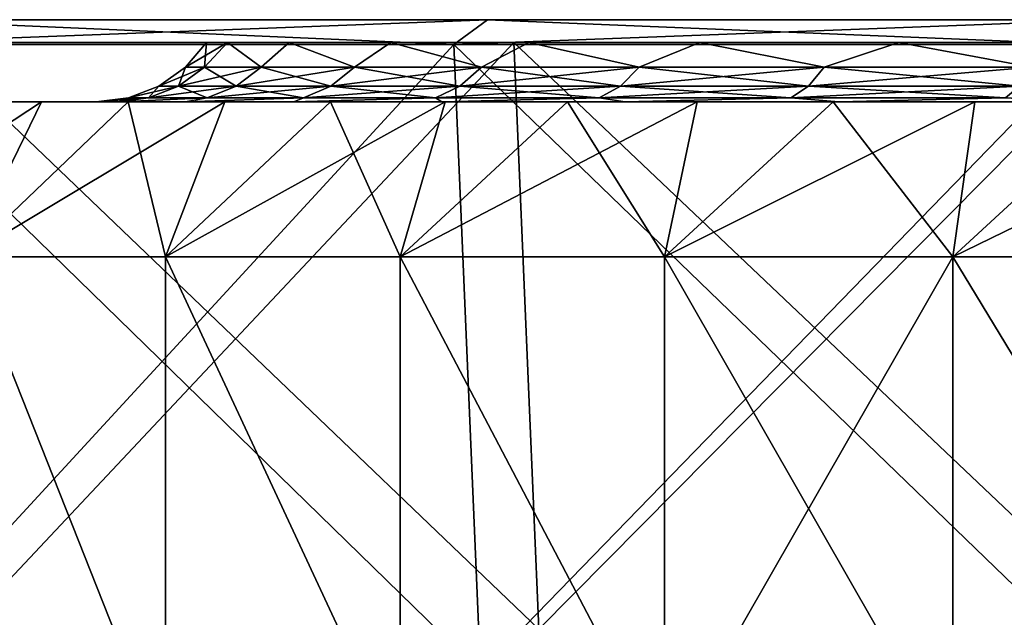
# Model space of a CAD drawing. Header units: metres. Extents: x -109 to 109, y -63 to 140.
# Tile 338 of 480: x -86.91 to -80.94, y 136.37 to 140. Entities that reach past the tile are written whole.
import ezdxf

# ---------------------------------------------------------------- set-up
doc = ezdxf.new("R2010")
doc.units = ezdxf.units.M
doc.layers.add('solid_502308_SW0001', color=7, linetype='CONTINUOUS')

msp = doc.modelspace()

# ---------------------------------------------------------------- linework, layer by layer
at = {"layer": 'solid_502308_SW0001'}
for points in [[(-45.081463, 140, -3.814986), (-107.918533, 140, -3.814986), (-108.149307, 140)], [(-44.850693, 140), (-45.081463, 140, -3.814986), (-108.149307, 140)], [(-107.918533, 140, 3.814986), (-44.850693, 140), (-108.149307, 140)], [(-45.770424, 140, -7.574361), (-107.229576, 140, -7.574361), (-107.918533, 140, -3.814986)], [(-45.081463, 140, -3.814986), (-45.770424, 140, -7.574361), (-107.918533, 140, -3.814986)], [(-107.918533, 140, 3.814986), (-45.081463, 140, 3.814986), (-44.850693, 140)], [(-107.918533, 140, 3.814986), (-107.229576, 140, 7.574361), (-45.081463, 140, 3.814986)], [(-46.907372, 140, -11.222939), (-106.092628, 140, -11.222939), (-107.229576, 140, -7.574361)], [(-45.770424, 140, -7.574361), (-46.907372, 140, -11.222939), (-107.229576, 140, -7.574361)], [(-107.229576, 140, 7.574361), (-45.770424, 140, 7.574361), (-45.081463, 140, 3.814986)], [(-107.229576, 140, 7.574361), (-106.092628, 140, 11.222939), (-45.770424, 140, 7.574361)], [(-48.475945, 140, -14.708169), (-104.524055, 140, -14.708169), (-106.092628, 140, -11.222939)], [(-46.907372, 140, -11.222939), (-48.475945, 140, -14.708169), (-106.092628, 140, -11.222939)], [(-106.092628, 140, 11.222939), (-46.907372, 140, 11.222939), (-45.770424, 140, 7.574361)], [(-106.092628, 140, 11.222939), (-104.524055, 140, 14.708169), (-46.907372, 140, 11.222939)], [(-50.453014, 140, -17.97867), (-102.546989, 140, -17.97867), (-104.524055, 140, -14.708169)], [(-48.475945, 140, -14.708169), (-50.453014, 140, -17.97867), (-104.524055, 140, -14.708169)], [(-104.524055, 140, 14.708169), (-48.475945, 140, 14.708169), (-46.907372, 140, 11.222939)], [(-104.524055, 140, 14.708169), (-102.546989, 140, 17.97867), (-48.475945, 140, 14.708169)], [(-52.810112, 140, -20.987326), (-100.189888, 140, -20.987326), (-102.546989, 140, -17.97867)], [(-50.453014, 140, -17.97867), (-52.810112, 140, -20.987326), (-102.546989, 140, -17.97867)], [(-102.546989, 140, 17.97867), (-50.453014, 140, 17.97867), (-48.475945, 140, 14.708169)], [(-102.546989, 140, 17.97867), (-100.189888, 140, 20.987326), (-50.453014, 140, 17.97867)], [(-55.512733, 140, -23.689938), (-97.487267, 140, -23.689938), (-100.189888, 140, -20.987326)], [(-52.810112, 140, -20.987326), (-55.512733, 140, -23.689938), (-100.189888, 140, -20.987326)], [(-100.189888, 140, 20.987326), (-52.810112, 140, 20.987326), (-50.453014, 140, 17.97867)], [(-100.189888, 140, 20.987326), (-97.487267, 140, 23.689938), (-52.810112, 140, 20.987326)], [(-58.521206, 140, -26.046907), (-94.47879, 140, -26.046907), (-97.487267, 140, -23.689938)], [(-55.512733, 140, -23.689938), (-58.521206, 140, -26.046907), (-97.487267, 140, -23.689938)], [(-97.487267, 140, 23.689938), (-55.512733, 140, 23.689938), (-52.810112, 140, 20.987326)], [(-97.487267, 140, 23.689938), (-94.47879, 140, 26.046907), (-55.512733, 140, 23.689938)], [(-61.791977, 140, -28.02413), (-91.208023, 140, -28.02413), (-94.47879, 140, -26.046907)], [(-58.521206, 140, -26.046907), (-61.791977, 140, -28.02413), (-94.47879, 140, -26.046907)], [(-94.47879, 140, 26.046907), (-58.521206, 140, 26.046907), (-55.512733, 140, 23.689938)], [(-94.47879, 140, 26.046907), (-91.208023, 140, 28.02413), (-58.521206, 140, 26.046907)], [(-65.276901, 140, -29.592566), (-87.723099, 140, -29.592566), (-91.208023, 140, -28.02413)], [(-61.791977, 140, -28.02413), (-65.276901, 140, -29.592566), (-91.208023, 140, -28.02413)], [(-91.208023, 140, 28.02413), (-61.791977, 140, 28.02413), (-58.521206, 140, 26.046907)], [(-91.208023, 140, 28.02413), (-87.723099, 140, 29.592566), (-61.791977, 140, 28.02413)], [(-88.024742, 139.850006, -30.387999), (-87.723099, 140, -29.592566), (-84.074211, 140, -30.72962)], [(-84.277679, 139.850006, -31.55563), (-88.024742, 139.850006, -30.387999), (-84.074211, 140, -30.72962)], [(-88.024742, 139.850006, 30.387999), (-84.277679, 139.850006, 31.55563), (-87.723099, 140, 29.592566)], [(-68.925789, 140, -30.72962), (-84.074211, 140, -30.72962), (-87.723099, 140, -29.592566)], [(-65.276901, 140, -29.592566), (-68.925789, 140, -30.72962), (-87.723099, 140, -29.592566)], [(-87.723099, 140, 29.592566), (-65.276901, 140, 29.592566), (-61.791977, 140, 28.02413)], [(-87.723099, 140, 29.592566), (-84.074211, 140, 30.72962), (-65.276901, 140, 29.592566)], [(-84.277679, 139.850006, 31.55563), (-84.074211, 140, 30.72962), (-87.723099, 140, 29.592566)], [(-84.277679, 139.850006, -31.55563), (-84.074211, 140, -30.72962), (-80.315109, 140, -31.418518)], [(-80.417519, 139.850006, -32.263031), (-84.277679, 139.850006, -31.55563), (-80.315109, 140, -31.418518)], [(-84.277679, 139.850006, 31.55563), (-80.417519, 139.850006, 32.263031), (-84.074211, 140, 30.72962)], [(-72.684891, 140, -31.418518), (-80.315109, 140, -31.418518), (-84.074211, 140, -30.72962)], [(-68.925789, 140, -30.72962), (-72.684891, 140, -31.418518), (-84.074211, 140, -30.72962)], [(-84.074211, 140, 30.72962), (-68.925789, 140, 30.72962), (-65.276901, 140, 29.592566)], [(-84.074211, 140, 30.72962), (-80.315109, 140, 31.418518), (-68.925789, 140, 30.72962)], [(-80.417519, 139.850006, 32.263031), (-80.315109, 140, 31.418518), (-84.074211, 140, 30.72962)], [(-84.116867, 136.037155, 30.90284), (-84.277679, 139.850006, 31.55563), (-88.024742, 139.850006, 30.387999)], [(-87.786263, 136.037155, 29.759409), (-84.116867, 136.037155, 30.90284), (-88.024742, 139.850006, 30.387999)], [(-87.786263, 136.037155, -29.759409), (-88.024742, 139.850006, -30.387999), (-84.277679, 139.850006, -31.55563)], [(-84.116867, 136.037155, -30.902838), (-87.786263, 136.037155, -29.759409), (-84.277679, 139.850006, -31.55563)], [(-87.485329, 139.862152, 28.965849), (-85.780449, 139.862152), (-85.653854, 139.862152, 1.527612)], [(-87.485329, 139.862152, -28.965849), (-85.780449, 139.862152), (-87.485329, 139.862152, 28.965849)], [(-83.913872, 139.862152, -30.078773), (-85.780449, 139.862152), (-87.485329, 139.862152, -28.965849)], [(-87.485329, 139.862152, 28.965849), (-85.653854, 139.862152, 1.527612), (-85.277573, 139.862152, 3.013439)], [(-87.485329, 139.862152, 28.965849), (-85.277573, 139.862152, 3.013439), (-84.661896, 139.862152, 4.417013)], [(-87.485329, 139.862152, 28.965849), (-84.661896, 139.862152, 4.417013), (-83.913872, 139.862152, 30.078773)], [(-87.485329, 139.862152, 28.965849), (-83.913872, 139.862152, 30.078773), (-87.262428, 136.297623, 28.378193)], [(-87.485329, 139.862152, -28.965849), (-87.262421, 136.297623, -28.378197), (-83.763336, 136.297623, -29.468555)], [(-83.913872, 139.862152, -30.078773), (-87.485329, 139.862152, -28.965849), (-83.763336, 136.297623, -29.468555)], [(-83.913872, 139.862152, 30.078773), (-83.763344, 136.297623, 29.468554), (-87.262428, 136.297623, 28.378193)], [(-85.780449, 139.862152), (-85.908066, 139.711517), (-85.792244, 139.711517, 1.471746)], [(-85.653854, 139.862152, -1.527612), (-85.908066, 139.711517), (-85.780449, 139.862152)], [(-85.653854, 139.862152, -1.527612), (-85.792244, 139.711517, -1.471746), (-85.908066, 139.711517)], [(-85.653854, 139.862152, 1.527612), (-85.792244, 139.711517, 1.471746), (-85.447609, 139.711517, 2.907254)], [(-85.653854, 139.862152, 1.527612), (-85.780449, 139.862152), (-85.792244, 139.711517, 1.471746)], [(-85.653854, 139.862152, -1.527612), (-85.447609, 139.711517, -2.907254), (-85.792244, 139.711517, -1.471746)], [(-83.913872, 139.862152, -30.078773), (-85.653854, 139.862152, -1.527612), (-85.780449, 139.862152)], [(-85.277573, 139.862152, 3.013439), (-85.653854, 139.862152, 1.527612), (-85.447609, 139.711517, 2.907254)], [(-85.653854, 139.862152, -1.527612), (-85.277573, 139.862152, -3.013439), (-85.447609, 139.711517, -2.907254)], [(-83.913872, 139.862152, -30.078773), (-85.277573, 139.862152, -3.013439), (-85.653854, 139.862152, -1.527612)], [(-85.277573, 139.862152, 3.013439), (-85.447609, 139.711517, 2.907254), (-84.882652, 139.711517, 4.271174)], [(-85.277573, 139.862152, -3.013439), (-84.882652, 139.711517, -4.271174), (-85.447609, 139.711517, -2.907254)], [(-84.661896, 139.862152, 4.417013), (-85.277573, 139.862152, 3.013439), (-84.882652, 139.711517, 4.271174)], [(-85.277573, 139.862152, -3.013439), (-84.661896, 139.862152, -4.417013), (-84.882652, 139.711517, -4.271174)], [(-83.913872, 139.862152, -30.078773), (-84.661896, 139.862152, -4.417013), (-85.277573, 139.862152, -3.013439)], [(-84.661896, 139.862152, 4.417013), (-84.882652, 139.711517, 4.271174), (-84.11129, 139.711517, 5.529924)], [(-84.661896, 139.862152, -4.417013), (-84.11129, 139.711517, -5.529924), (-84.882652, 139.711517, -4.271174)], [(-83.823616, 139.862152, 5.70011), (-84.661896, 139.862152, 4.417013), (-84.11129, 139.711517, 5.529924)], [(-83.913872, 139.862152, 30.078773), (-84.661896, 139.862152, 4.417013), (-83.823616, 139.862152, 5.70011)], [(-84.661896, 139.862152, -4.417013), (-83.823616, 139.862152, -5.70011), (-84.11129, 139.711517, -5.529924)], [(-83.913872, 139.862152, -30.078773), (-83.823616, 139.862152, -5.70011), (-84.661896, 139.862152, -4.417013)], [(-80.336403, 136.037155, 31.595633), (-80.417519, 139.850006, 32.263031), (-84.277679, 139.850006, 31.55563)], [(-84.116867, 136.037155, 30.90284), (-80.336403, 136.037155, 31.595633), (-84.277679, 139.850006, 31.55563)], [(-84.116867, 136.037155, -30.902838), (-84.277679, 139.850006, -31.55563), (-80.417519, 139.850006, -32.263031)], [(-80.336403, 136.037155, -31.595633), (-84.116867, 136.037155, -30.902838), (-80.417519, 139.850006, -32.263031)], [(-83.823616, 139.862152, 5.70011), (-84.11129, 139.711517, 5.529924), (-83.152512, 139.711517, 6.65251)], [(-83.823616, 139.862152, -5.70011), (-83.152512, 139.711517, -6.65251), (-84.11129, 139.711517, -5.529924)], [(-83.913872, 139.862152, 30.078773), (-83.823616, 139.862152, 5.70011), (-82.785553, 139.862152, 6.827773)], [(-83.913872, 139.862152, 30.078773), (-82.785553, 139.862152, 6.827773), (-81.575966, 139.862152, 7.769256)], [(-83.913872, 139.862152, 30.078773), (-81.575966, 139.862152, 7.769256), (-80.234238, 139.862152, 30.753113)], [(-80.234238, 139.862152, -30.753113), (-83.823616, 139.862152, -5.70011), (-83.913872, 139.862152, -30.078773)], [(-83.913872, 139.862152, 30.078773), (-80.234238, 139.862152, 30.753113), (-83.763344, 136.297623, 29.468554)], [(-83.913872, 139.862152, -30.078773), (-83.763336, 136.297623, -29.468555), (-80.15834, 136.297623, -30.129192)], [(-80.234238, 139.862152, -30.753113), (-83.913872, 139.862152, -30.078773), (-80.15834, 136.297623, -30.129192)], [(-82.785553, 139.862152, 6.827773), (-83.823616, 139.862152, 5.70011), (-83.152512, 139.711517, 6.65251)], [(-83.823616, 139.862152, -5.70011), (-82.785553, 139.862152, -6.827773), (-83.152512, 139.711517, -6.65251)], [(-80.234238, 139.862152, -30.753113), (-82.785553, 139.862152, -6.827773), (-83.823616, 139.862152, -5.70011)], [(-80.234238, 139.862152, 30.753113), (-80.158356, 136.297623, 30.129192), (-83.763344, 136.297623, 29.468554)], [(-82.785553, 139.862152, 6.827773), (-83.152512, 139.711517, 6.65251), (-82.029922, 139.711517, 7.611288)], [(-82.785553, 139.862152, -6.827773), (-82.029922, 139.711517, -7.611288), (-83.152512, 139.711517, -6.65251)], [(-81.575966, 139.862152, 7.769256), (-82.785553, 139.862152, 6.827773), (-82.029922, 139.711517, 7.611288)], [(-82.785553, 139.862152, -6.827773), (-81.575966, 139.862152, -7.769256), (-82.029922, 139.711517, -7.611288)], [(-80.234238, 139.862152, -30.753113), (-81.575966, 139.862152, -7.769256), (-82.785553, 139.862152, -6.827773)], [(-81.575966, 139.862152, 7.769256), (-82.029922, 139.711517, 7.611288), (-80.771172, 139.711517, 8.382651)], [(-81.575966, 139.862152, -7.769256), (-80.771172, 139.711517, -8.382651), (-82.029922, 139.711517, -7.611288)], [(-80.227837, 139.862152, 8.498822), (-81.575966, 139.862152, 7.769256), (-80.771172, 139.711517, 8.382651)], [(-80.234238, 139.862152, 30.753113), (-81.575966, 139.862152, 7.769256), (-80.227837, 139.862152, 8.498822)], [(-81.575966, 139.862152, -7.769256), (-80.227837, 139.862152, -8.498822), (-80.771172, 139.711517, -8.382651)], [(-80.234238, 139.862152, -30.753113), (-80.227837, 139.862152, -8.498822), (-81.575966, 139.862152, -7.769256)], [(-86.069214, 139.596436), (-85.951401, 139.596436, 1.496955), (-85.908066, 139.711517)], [(-85.792244, 139.711517, -1.471746), (-86.069214, 139.596436), (-85.908066, 139.711517)], [(-85.951401, 139.596436, -1.496955), (-86.069214, 139.596436), (-85.792244, 139.711517, -1.471746)], [(-85.951401, 139.596436, 1.496955), (-85.792244, 139.711517, 1.471746), (-85.908066, 139.711517)], [(-85.951401, 139.596436, 1.496955), (-85.600868, 139.596436, 2.957051), (-85.792244, 139.711517, 1.471746)], [(-85.951401, 139.596436, -1.496955), (-85.792244, 139.711517, -1.471746), (-85.447609, 139.711517, -2.907254)], [(-85.600868, 139.596436, -2.957051), (-85.951401, 139.596436, -1.496955), (-85.447609, 139.711517, -2.907254)], [(-85.600868, 139.596436, 2.957051), (-85.447609, 139.711517, 2.907254), (-85.792244, 139.711517, 1.471746)], [(-85.600868, 139.596436, 2.957051), (-85.026237, 139.596436, 4.344333), (-85.447609, 139.711517, 2.907254)], [(-85.600868, 139.596436, -2.957051), (-85.447609, 139.711517, -2.907254), (-84.882652, 139.711517, -4.271174)], [(-85.026237, 139.596436, -4.344333), (-85.600868, 139.596436, -2.957051), (-84.882652, 139.711517, -4.271174)], [(-85.026237, 139.596436, 4.344333), (-84.882652, 139.711517, 4.271174), (-85.447609, 139.711517, 2.907254)], [(-85.026237, 139.596436, 4.344333), (-84.241661, 139.596436, 5.624644), (-84.882652, 139.711517, 4.271174)], [(-85.026237, 139.596436, -4.344333), (-84.882652, 139.711517, -4.271174), (-84.11129, 139.711517, -5.529924)], [(-84.241661, 139.596436, -5.624644), (-85.026237, 139.596436, -4.344333), (-84.11129, 139.711517, -5.529924)], [(-84.241661, 139.596436, 5.624644), (-84.11129, 139.711517, 5.529924), (-84.882652, 139.711517, 4.271174)], [(-84.241661, 139.596436, 5.624644), (-83.266457, 139.596436, 6.766458), (-84.11129, 139.711517, 5.529924)], [(-84.241661, 139.596436, -5.624644), (-84.11129, 139.711517, -5.529924), (-83.152512, 139.711517, -6.65251)], [(-83.266457, 139.596436, -6.766458), (-84.241661, 139.596436, -5.624644), (-83.152512, 139.711517, -6.65251)], [(-83.266457, 139.596436, 6.766458), (-83.152512, 139.711517, 6.65251), (-84.11129, 139.711517, 5.529924)], [(-83.266457, 139.596436, 6.766458), (-82.124641, 139.596436, 7.741659), (-83.152512, 139.711517, 6.65251)], [(-83.266457, 139.596436, -6.766458), (-83.152512, 139.711517, -6.65251), (-82.029922, 139.711517, -7.611288)], [(-82.124641, 139.596436, -7.741659), (-83.266457, 139.596436, -6.766458), (-82.029922, 139.711517, -7.611288)], [(-82.124641, 139.596436, 7.741659), (-82.029922, 139.711517, 7.611288), (-83.152512, 139.711517, 6.65251)], [(-82.124641, 139.596436, 7.741659), (-80.84433, 139.596436, 8.526235), (-82.029922, 139.711517, 7.611288)], [(-82.124641, 139.596436, -7.741659), (-82.029922, 139.711517, -7.611288), (-80.771172, 139.711517, -8.382651)], [(-80.84433, 139.596436, -8.526235), (-82.124641, 139.596436, -7.741659), (-80.771172, 139.711517, -8.382651)], [(-80.84433, 139.596436, 8.526235), (-80.771172, 139.711517, 8.382651), (-82.029922, 139.711517, 7.611288)], [(-86.253693, 139.52446), (-86.133606, 139.52446, 1.525814), (-86.069214, 139.596436)], [(-85.951401, 139.596436, -1.496955), (-86.253693, 139.52446), (-86.069214, 139.596436)], [(-86.133606, 139.52446, -1.525814), (-86.253693, 139.52446), (-85.951401, 139.596436, -1.496955)], [(-86.133606, 139.52446, 1.525814), (-85.951401, 139.596436, 1.496955), (-86.069214, 139.596436)], [(-86.133606, 139.52446, 1.525814), (-85.776314, 139.52446, 3.014057), (-85.951401, 139.596436, 1.496955)], [(-86.133606, 139.52446, -1.525814), (-85.951401, 139.596436, -1.496955), (-85.600868, 139.596436, -2.957051)], [(-85.776314, 139.52446, -3.014057), (-86.133606, 139.52446, -1.525814), (-85.600868, 139.596436, -2.957051)], [(-85.776314, 139.52446, 3.014057), (-85.600868, 139.596436, 2.957051), (-85.951401, 139.596436, 1.496955)], [(-85.776314, 139.52446, 3.014057), (-85.190605, 139.52446, 4.428084), (-85.600868, 139.596436, 2.957051)], [(-85.776314, 139.52446, -3.014057), (-85.600868, 139.596436, -2.957051), (-85.026237, 139.596436, -4.344333)], [(-85.190605, 139.52446, -4.428084), (-85.776314, 139.52446, -3.014057), (-85.026237, 139.596436, -4.344333)], [(-85.190605, 139.52446, 4.428084), (-85.026237, 139.596436, 4.344333), (-85.600868, 139.596436, 2.957051)], [(-85.190605, 139.52446, 4.428084), (-84.390907, 139.52446, 5.733077), (-85.026237, 139.596436, 4.344333)], [(-85.190605, 139.52446, -4.428084), (-85.026237, 139.596436, -4.344333), (-84.241661, 139.596436, -5.624644)], [(-84.390907, 139.52446, -5.733077), (-85.190605, 139.52446, -4.428084), (-84.241661, 139.596436, -5.624644)], [(-84.390907, 139.52446, 5.733077), (-84.241661, 139.596436, 5.624644), (-85.026237, 139.596436, 4.344333)], [(-84.390907, 139.52446, 5.733077), (-83.396904, 139.52446, 6.896903), (-84.241661, 139.596436, 5.624644)], [(-84.390907, 139.52446, -5.733077), (-84.241661, 139.596436, -5.624644), (-83.266457, 139.596436, -6.766458)], [(-83.396904, 139.52446, -6.896903), (-84.390907, 139.52446, -5.733077), (-83.266457, 139.596436, -6.766458)], [(-83.396904, 139.52446, 6.896903), (-83.266457, 139.596436, 6.766458), (-84.241661, 139.596436, 5.624644)], [(-83.396904, 139.52446, 6.896903), (-82.233078, 139.52446, 7.890904), (-83.266457, 139.596436, 6.766458)], [(-83.396904, 139.52446, -6.896903), (-83.266457, 139.596436, -6.766458), (-82.124641, 139.596436, -7.741659)], [(-82.233078, 139.52446, -7.890904), (-83.396904, 139.52446, -6.896903), (-82.124641, 139.596436, -7.741659)], [(-82.233078, 139.52446, 7.890904), (-82.124641, 139.596436, 7.741659), (-83.266457, 139.596436, 6.766458)], [(-82.233078, 139.52446, 7.890904), (-80.928085, 139.52446, 8.690604), (-82.124641, 139.596436, 7.741659)], [(-82.233078, 139.52446, -7.890904), (-82.124641, 139.596436, -7.741659), (-80.84433, 139.596436, -8.526235)], [(-80.928085, 139.52446, -8.690604), (-82.233078, 139.52446, -7.890904), (-80.84433, 139.596436, -8.526235)], [(-80.928085, 139.52446, 8.690604), (-80.84433, 139.596436, 8.526235), (-82.124641, 139.596436, 7.741659)], [(-86.314224, 139.5, -1.638109), (-88.521324, 139.5, -0.946207), (-88.558502, 139.5)], [(-86.449997, 139.5), (-88.558502, 139.5), (-88.521324, 139.5, 0.946207)], [(-86.314224, 139.5, -1.638109), (-88.558502, 139.5), (-86.449997, 139.5)], [(-86.314224, 139.5, -1.638109), (-88.410057, 139.5, -1.886281), (-88.521324, 139.5, -0.946207)], [(-86.314224, 139.5, 1.63812), (-88.521324, 139.5, 0.946207), (-88.410057, 139.5, 1.886283)], [(-86.314224, 139.5, 1.63812), (-86.449997, 139.5), (-88.521324, 139.5, 0.946207)], [(-85.910423, 139.5, -3.232068), (-88.225281, 139.5, -2.815133), (-88.410057, 139.5, -1.886281)], [(-86.314224, 139.5, -1.638109), (-85.910423, 139.5, -3.232068), (-88.410057, 139.5, -1.886281)], [(-86.314224, 139.5, 1.63812), (-88.410057, 139.5, 1.886283), (-88.225281, 139.5, 2.815135)], [(-85.910423, 139.5, -3.232068), (-87.968346, 139.5, -3.726182), (-88.225281, 139.5, -2.815133)], [(-85.910423, 139.5, 3.232081), (-88.225281, 139.5, 2.815135), (-87.968346, 139.5, 3.726185)], [(-85.910423, 139.5, 3.232081), (-86.314224, 139.5, 1.63812), (-88.225281, 139.5, 2.815135)], [(-88.212631, 138.558502, -5.640415), (-87.24424, 139.5, -5.474374), (-86.781593, 139.5, -6.300453)], [(-88.212631, 138.558502, -5.640415), (-86.781593, 139.5, -6.300453), (-87.241074, 138.558502, -7.323203)], [(-85.249802, 139.5, -4.737428), (-87.640564, 139.5, -4.614628), (-87.968346, 139.5, -3.726182)], [(-85.910423, 139.5, -3.232068), (-85.249802, 139.5, -4.737428), (-87.968346, 139.5, -3.726182)], [(-85.910423, 139.5, 3.232081), (-87.968346, 139.5, 3.726185), (-87.640564, 139.5, 4.61463)], [(-85.249802, 139.5, -4.737428), (-87.24424, 139.5, -5.474374), (-87.640564, 139.5, -4.614628)], [(-85.249794, 139.5, 4.737443), (-87.640564, 139.5, 4.61463), (-87.24424, 139.5, 5.474377)], [(-85.249794, 139.5, 4.737443), (-85.910423, 139.5, 3.232081), (-87.640564, 139.5, 4.61463)], [(-87.24424, 139.5, 5.474377), (-87.241074, 138.558502, 7.323204), (-86.781593, 139.5, 6.300456)], [(-84.350639, 139.5, -6.113072), (-86.781593, 139.5, -6.300453), (-87.24424, 139.5, -5.474374)], [(-85.249802, 139.5, -4.737428), (-84.350639, 139.5, -6.113072), (-87.24424, 139.5, -5.474374)], [(-84.350632, 139.5, 6.113087), (-87.24424, 139.5, 5.474377), (-86.781593, 139.5, 6.300456)], [(-84.350632, 139.5, 6.113087), (-85.249794, 139.5, 4.737443), (-87.24424, 139.5, 5.474377)], [(-86.255562, 139.5, 7.087773), (-87.241074, 138.558502, 7.323204), (-86.029579, 138.558502, 8.842347)], [(-86.781593, 139.5, 6.300456), (-87.241074, 138.558502, 7.323204), (-86.255562, 139.5, 7.087773)], [(-87.241074, 138.558502, -7.323203), (-86.781593, 139.5, -6.300453), (-86.255562, 139.5, -7.087771)], [(-87.241074, 138.558502, -7.323203), (-86.255562, 139.5, -7.087771), (-85.669487, 139.5, -7.831189)], [(-87.241074, 138.558502, -7.323203), (-85.669487, 139.5, -7.831189), (-86.029579, 138.558502, -8.842345)], [(-83.237602, 139.5, -7.321676), (-86.255562, 139.5, -7.087771), (-86.781593, 139.5, -6.300453)], [(-84.350639, 139.5, -6.113072), (-83.237602, 139.5, -7.321676), (-86.781593, 139.5, -6.300453)], [(-84.350632, 139.5, 6.113087), (-86.781593, 139.5, 6.300456), (-86.255562, 139.5, 7.087773)], [(-86.253693, 139.52446), (-86.449997, 139.5), (-86.314224, 139.5, 1.63812)], [(-86.133606, 139.52446, -1.525814), (-86.314224, 139.5, -1.638109), (-86.449997, 139.5)], [(-86.133606, 139.52446, -1.525814), (-86.449997, 139.5), (-86.253693, 139.52446)], [(-85.776314, 139.52446, 3.014057), (-86.314224, 139.5, 1.63812), (-85.910423, 139.5, 3.232081)], [(-86.133606, 139.52446, 1.525814), (-86.314224, 139.5, 1.63812), (-85.776314, 139.52446, 3.014057)], [(-86.253693, 139.52446), (-86.314224, 139.5, 1.63812), (-86.133606, 139.52446, 1.525814)], [(-85.776314, 139.52446, -3.014057), (-85.910423, 139.5, -3.232068), (-86.314224, 139.5, -1.638109)], [(-85.776314, 139.52446, -3.014057), (-86.314224, 139.5, -1.638109), (-86.133606, 139.52446, -1.525814)], [(-86.255562, 139.5, 7.087773), (-86.029579, 138.558502, 8.842347), (-85.669487, 139.5, 7.831191)], [(-83.237602, 139.5, -7.321676), (-85.669487, 139.5, -7.831189), (-86.255562, 139.5, -7.087771)], [(-83.237587, 139.5, 7.321689), (-86.255562, 139.5, 7.087773), (-85.669487, 139.5, 7.831191)], [(-83.237587, 139.5, 7.321689), (-84.350632, 139.5, 6.113087), (-86.255562, 139.5, 7.087773)], [(-85.026672, 139.5, 8.526622), (-86.029579, 138.558502, 8.842347), (-84.605263, 138.558502, 10.163891)], [(-85.669487, 139.5, 7.831191), (-86.029579, 138.558502, 8.842347), (-85.026672, 139.5, 8.526622)], [(-86.029579, 138.558502, -8.842345), (-85.669487, 139.5, -7.831189), (-85.02668, 139.5, -8.526619)], [(-86.029579, 138.558502, -8.842345), (-85.02668, 139.5, -8.526619), (-84.331543, 139.5, -9.1692)], [(-86.029579, 138.558502, -8.842345), (-84.331543, 139.5, -9.1692), (-84.605263, 138.558502, -10.16389)], [(-85.190605, 139.52446, 4.428084), (-85.910423, 139.5, 3.232081), (-85.249794, 139.5, 4.737443)], [(-85.776314, 139.52446, 3.014057), (-85.910423, 139.5, 3.232081), (-85.190605, 139.52446, 4.428084)], [(-85.190605, 139.52446, -4.428084), (-85.249802, 139.5, -4.737428), (-85.910423, 139.5, -3.232068)], [(-85.190605, 139.52446, -4.428084), (-85.910423, 139.5, -3.232068), (-85.776314, 139.52446, -3.014057)], [(-81.941025, 139.5, -8.330517), (-85.02668, 139.5, -8.526619), (-85.669487, 139.5, -7.831189)], [(-83.237602, 139.5, -7.321676), (-81.941025, 139.5, -8.330517), (-85.669487, 139.5, -7.831189)], [(-81.94101, 139.5, 8.330527), (-85.669487, 139.5, 7.831191), (-85.026672, 139.5, 8.526622)], [(-81.94101, 139.5, 8.330527), (-83.237587, 139.5, 7.321689), (-85.669487, 139.5, 7.831191)], [(-84.390907, 139.52446, -5.733077), (-84.350639, 139.5, -6.113072), (-85.249802, 139.5, -4.737428)], [(-84.390907, 139.52446, -5.733077), (-85.249802, 139.5, -4.737428), (-85.190605, 139.52446, -4.428084)], [(-84.390907, 139.52446, 5.733077), (-85.249794, 139.5, 4.737443), (-84.350632, 139.5, 6.113087)], [(-85.190605, 139.52446, 4.428084), (-85.249794, 139.5, 4.737443), (-84.390907, 139.52446, 5.733077)], [(-80.496101, 139.5, -9.112273), (-84.331543, 139.5, -9.1692), (-85.02668, 139.5, -8.526619)], [(-81.941025, 139.5, -8.330517), (-80.496101, 139.5, -9.112273), (-85.02668, 139.5, -8.526619)], [(-85.026672, 139.5, 8.526622), (-84.605263, 138.558502, 10.163891), (-84.331543, 139.5, 9.169201)], [(-80.496078, 139.5, 9.112282), (-85.026672, 139.5, 8.526622), (-84.331543, 139.5, 9.169201)], [(-80.496078, 139.5, 9.112282), (-81.94101, 139.5, 8.330527), (-85.026672, 139.5, 8.526622)], [(-83.587852, 139.5, 9.755502), (-84.605263, 138.558502, 10.163891), (-82.999954, 138.558502, 11.258359)], [(-84.331543, 139.5, 9.169201), (-84.605263, 138.558502, 10.163891), (-83.587852, 139.5, 9.755502)], [(-84.605263, 138.558502, -10.16389), (-84.331543, 139.5, -9.1692), (-83.58786, 139.5, -9.7555)], [(-84.605263, 138.558502, -10.16389), (-83.58786, 139.5, -9.7555), (-82.800613, 139.5, -10.281528)], [(-84.605263, 138.558502, -10.16389), (-82.800613, 139.5, -10.281528), (-82.999954, 138.558502, -11.258357)], [(-84.390907, 139.52446, 5.733077), (-84.350632, 139.5, 6.113087), (-83.396904, 139.52446, 6.896903)], [(-83.396904, 139.52446, -6.896903), (-84.350639, 139.5, -6.113072), (-84.390907, 139.52446, -5.733077)], [(-83.396904, 139.52446, -6.896903), (-83.237602, 139.5, -7.321676), (-84.350639, 139.5, -6.113072)], [(-83.396904, 139.52446, 6.896903), (-84.350632, 139.5, 6.113087), (-83.237587, 139.5, 7.321689)], [(-78.942131, 139.5, -9.645642), (-83.58786, 139.5, -9.7555), (-84.331543, 139.5, -9.1692)], [(-80.496101, 139.5, -9.112273), (-78.942131, 139.5, -9.645642), (-84.331543, 139.5, -9.1692)], [(-78.942116, 139.5, 9.645647), (-84.331543, 139.5, 9.169201), (-83.587852, 139.5, 9.755502)], [(-78.942116, 139.5, 9.645647), (-80.496078, 139.5, 9.112282), (-84.331543, 139.5, 9.169201)], [(-70.199387, 139.5, -10.281528), (-82.800613, 139.5, -10.281528), (-83.58786, 139.5, -9.7555)], [(-77.321526, 139.5, -9.916026), (-70.199387, 139.5, -10.281528), (-83.58786, 139.5, -9.7555)], [(-78.942131, 139.5, -9.645642), (-77.321526, 139.5, -9.916026), (-83.58786, 139.5, -9.7555)], [(-83.587852, 139.5, 9.755502), (-82.999954, 138.558502, 11.258359), (-82.800613, 139.5, 10.281528)], [(-77.32151, 139.5, 9.916028), (-83.587852, 139.5, 9.755502), (-82.800613, 139.5, 10.281528)], [(-77.32151, 139.5, 9.916028), (-78.942116, 139.5, 9.645647), (-83.587852, 139.5, 9.755502)], [(-83.396904, 139.52446, 6.896903), (-83.237587, 139.5, 7.321689), (-82.233078, 139.52446, 7.890904)], [(-82.233078, 139.52446, -7.890904), (-83.237602, 139.5, -7.321676), (-83.396904, 139.52446, -6.896903)], [(-82.233078, 139.52446, -7.890904), (-81.941025, 139.5, -8.330517), (-83.237602, 139.5, -7.321676)], [(-82.233078, 139.52446, 7.890904), (-83.237587, 139.5, 7.321689), (-81.94101, 139.5, 8.330527)], [(-81.97448, 139.5, 10.744187), (-82.999954, 138.558502, 11.258359), (-81.249458, 138.558502, 12.101349)], [(-82.800613, 139.5, 10.281528), (-82.999954, 138.558502, 11.258359), (-81.97448, 139.5, 10.744187)], [(-82.999954, 138.558502, -11.258357), (-82.800613, 139.5, -10.281528), (-81.974487, 139.5, -10.744185)], [(-82.999954, 138.558502, -11.258357), (-81.974487, 139.5, -10.744185), (-81.114456, 139.5, -11.140656)], [(-82.999954, 138.558502, -11.258357), (-81.114456, 139.5, -11.140656), (-81.249458, 138.558502, -12.101348)], [(-71.02552, 139.5, -10.744187), (-81.974487, 139.5, -10.744185), (-82.800613, 139.5, -10.281528)], [(-70.199387, 139.5, -10.281528), (-71.02552, 139.5, -10.744187), (-82.800613, 139.5, -10.281528)], [(-82.800613, 139.5, 10.281528), (-70.199387, 139.5, 10.281528), (-69.41214, 139.5, 9.7555)], [(-75.678474, 139.5, 9.916026), (-82.800613, 139.5, 10.281528), (-69.41214, 139.5, 9.7555)], [(-82.800613, 139.5, 10.281528), (-81.97448, 139.5, 10.744187), (-70.199387, 139.5, 10.281528)], [(-75.678474, 139.5, 9.916026), (-77.32151, 139.5, 9.916028), (-82.800613, 139.5, 10.281528)], [(-82.233078, 139.52446, 7.890904), (-81.94101, 139.5, 8.330527), (-80.928085, 139.52446, 8.690604)], [(-80.928085, 139.52446, -8.690604), (-81.941025, 139.5, -8.330517), (-82.233078, 139.52446, -7.890904)], [(-71.885544, 139.5, -11.140657), (-81.114456, 139.5, -11.140656), (-81.974487, 139.5, -10.744185)], [(-71.02552, 139.5, -10.744187), (-71.885544, 139.5, -11.140657), (-81.974487, 139.5, -10.744185)], [(-81.97448, 139.5, 10.744187), (-81.249458, 138.558502, 12.101349), (-81.114456, 139.5, 11.140657)], [(-81.97448, 139.5, 10.744187), (-71.025513, 139.5, 10.744185), (-70.199387, 139.5, 10.281528)], [(-81.97448, 139.5, 10.744187), (-81.114456, 139.5, 11.140657), (-71.025513, 139.5, 10.744185)], [(-80.928085, 139.52446, -8.690604), (-80.496101, 139.5, -9.112273), (-81.941025, 139.5, -8.330517)], [(-80.928085, 139.52446, 8.690604), (-81.94101, 139.5, 8.330527), (-80.496078, 139.5, 9.112282)], [(-80.226318, 139.5, 11.468307), (-81.249458, 138.558502, 12.101349), (-79.392838, 138.558502, 12.674048)], [(-81.114456, 139.5, 11.140657), (-81.249458, 138.558502, 12.101349), (-80.226318, 139.5, 11.468307)], [(-81.249458, 138.558502, -12.101348), (-81.114456, 139.5, -11.140656), (-80.226318, 139.5, -11.468306)], [(-81.249458, 138.558502, -12.101348), (-80.226318, 139.5, -11.468306), (-79.314819, 139.5, -11.725353)], [(-81.249458, 138.558502, -12.101348), (-79.314819, 139.5, -11.725353), (-79.392838, 138.558502, -12.674047)], [(-72.773682, 139.5, -11.468307), (-80.226318, 139.5, -11.468306), (-81.114456, 139.5, -11.140656)], [(-71.885544, 139.5, -11.140657), (-72.773682, 139.5, -11.468307), (-81.114456, 139.5, -11.140656)], [(-81.114456, 139.5, 11.140657), (-71.885544, 139.5, 11.140656), (-71.025513, 139.5, 10.744185)], [(-81.114456, 139.5, 11.140657), (-80.226318, 139.5, 11.468307), (-71.885544, 139.5, 11.140656)], [(-87.241074, 138.558502, 7.323204), (-87.241165, 135.5, 7.323061), (-86.029709, 135.5, 8.842209)], [(-87.241074, 138.558502, -7.323203), (-86.029709, 135.5, -8.842209), (-87.241165, 135.5, -7.323061)], [(-86.029579, 138.558502, 8.842347), (-87.241074, 138.558502, 7.323204), (-86.029709, 135.5, 8.842209)], [(-87.241074, 138.558502, -7.323203), (-86.029579, 138.558502, -8.842345), (-86.029709, 135.5, -8.842209)], [(-86.029579, 138.558502, 8.842347), (-86.029709, 135.5, 8.842209), (-84.605278, 135.5, 10.163874)], [(-86.029579, 138.558502, -8.842345), (-84.605278, 135.5, -10.163874), (-86.029709, 135.5, -8.842209)], [(-84.605263, 138.558502, 10.163891), (-86.029579, 138.558502, 8.842347), (-84.605278, 135.5, 10.163874)], [(-86.029579, 138.558502, -8.842345), (-84.605263, 138.558502, -10.16389), (-84.605278, 135.5, -10.163874)], [(-84.605263, 138.558502, 10.163891), (-84.605278, 135.5, 10.163874), (-82.999916, 135.5, 11.258366)], [(-84.605263, 138.558502, -10.16389), (-82.999916, 135.5, -11.258366), (-84.605278, 135.5, -10.163874)], [(-82.999954, 138.558502, 11.258359), (-84.605263, 138.558502, 10.163891), (-82.999916, 135.5, 11.258366)], [(-84.605263, 138.558502, -10.16389), (-82.999954, 138.558502, -11.258357), (-82.999916, 135.5, -11.258366)], [(-82.999954, 138.558502, 11.258359), (-82.999916, 135.5, 11.258366), (-81.249443, 135.5, 12.10134)], [(-81.249458, 138.558502, 12.101349), (-82.999954, 138.558502, 11.258359), (-81.249443, 135.5, 12.10134)], [(-82.999954, 138.558502, -11.258357), (-81.249458, 138.558502, -12.101348), (-82.999916, 135.5, -11.258366)], [(-81.249458, 138.558502, -12.101348), (-81.249443, 135.5, -12.10134), (-82.999916, 135.5, -11.258366)], [(-81.249458, 138.558502, 12.101349), (-81.249443, 135.5, 12.10134), (-79.392876, 135.5, 12.674029)], [(-79.392838, 138.558502, 12.674048), (-81.249458, 138.558502, 12.101349), (-79.392876, 135.5, 12.674029)], [(-81.249458, 138.558502, -12.101348), (-79.392838, 138.558502, -12.674047), (-81.249443, 135.5, -12.10134)], [(-79.392838, 138.558502, -12.674047), (-79.392876, 135.5, -12.674029), (-81.249443, 135.5, -12.10134)]]:
    msp.add_3dface(points, dxfattribs=at)

doc.saveas('drawing.dxf')
